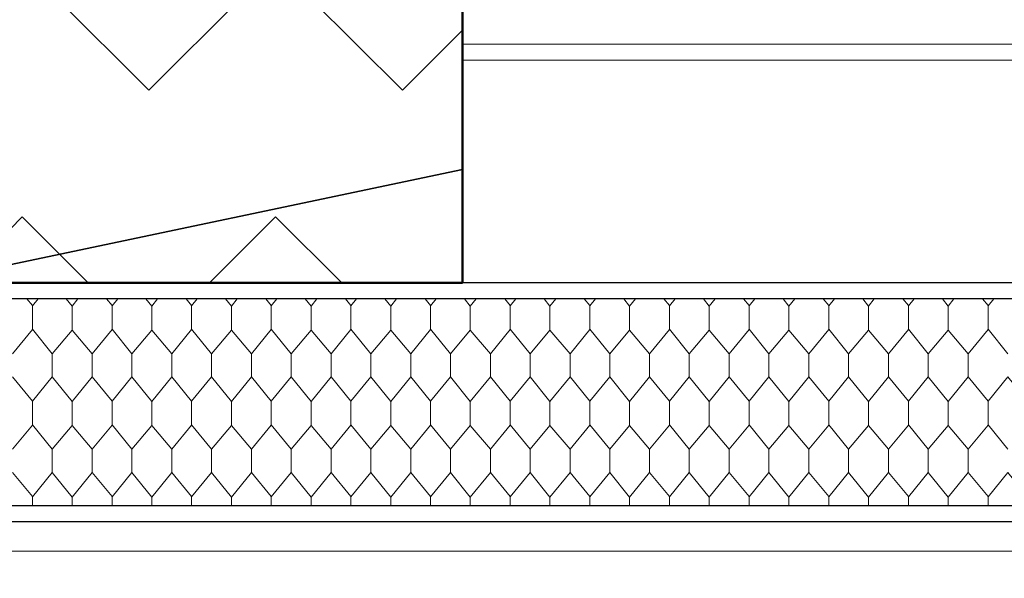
# Model space of a CAD drawing. Header units: metres. Extents: x 1306 to 1412, y -79 to 41.
# Tile 589 of 656: x 1343.192 to 1343.81, y 16.876 to 17.227. Entities that reach past the tile are written whole.
import ezdxf

# ---------------------------------------------------------------- set-up
doc = ezdxf.new("R2010")
doc.units = ezdxf.units.M
doc.header["$PDMODE"] = 65
doc.linetypes.add('AUSGEZOGEN', pattern=[0])
for name, color, linetype, lineweight in [('XR$2$Text 1_50', 3, 'AUSGEZOGEN', 18), ('XR$2$Wand', 1, 'AUSGEZOGEN', 50), ('XR$2$Wand Mauerwerk nt', 7, 'AUSGEZOGEN', 25), ('XR$3$Maßlinie 1_50', 7, 'AUSGEZOGEN', 25), ('XR$5$Filling', 4, 'AUSGEZOGEN', 13), ('XR$5$Muster', 4, 'AUSGEZOGEN', 13)]:
    doc.layers.add(name, color=color, linetype=linetype, lineweight=lineweight)
doc.styles.add('ARIAL', font='arial.ttf')
doc.dimstyles.new('DIMSTYLE_11', dxfattribs={"dimtxt": 0.15, "dimasz": 0.03, "dimexe": 0, "dimexo": 0, "dimgap": 0.075, "dimtad": 2, "dimrnd": 0.005, "dimzin": 4, "dimdsep": 46, "dimtxsty": 'ARIAL', "dimblk1": 'ALL_ML_STRICH', "dimblk2": 'ALL_ML_STRICH', "dimsah": 1, "dimcen": 0, "dimclrd": 3, "dimclre": 3, "dimclrt": 3, "dimadec": 0, "dimazin": 0, "dimtfac": 1, "dimtdec": 0, "dimtix": 1, "dimtmove": 2, "dimatfit": 3, "dimfxl": 0, "dimtzin": 0, "dimlwd": 0, "dimlwe": 25, "dimarcsym": 0})
doc.dimstyles.new('DIMSTYLE_12', dxfattribs={"dimtxt": 0.15, "dimasz": 0.03, "dimexe": 0, "dimexo": 0, "dimgap": 0.075, "dimtad": 2, "dimdec": 3, "dimrnd": 0.005, "dimzin": 4, "dimdsep": 46, "dimtxsty": 'ARIAL', "dimblk1": 'ALL_ML_STRICH', "dimblk2": 'ALL_ML_STRICH', "dimsah": 1, "dimcen": 0, "dimclrd": 3, "dimclre": 3, "dimclrt": 3, "dimadec": 0, "dimazin": 0, "dimtfac": 1, "dimtdec": 0, "dimtix": 1, "dimtmove": 2, "dimatfit": 3, "dimfxl": 0, "dimtzin": 0, "dimlwd": 0, "dimlwe": 25, "dimarcsym": 0})
doc.dimstyles.new('DIMSTYLE_24', dxfattribs={"dimtxt": 0.225, "dimasz": 0.15, "dimexe": 0, "dimexo": 0, "dimgap": 0.1125, "dimtad": 2, "dimrnd": 0.005, "dimzin": 4, "dimdsep": 46, "dimtxsty": 'ARIAL', "dimblk1": 'ALL_ML_STRICH', "dimblk2": 'ALL_ML_STRICH', "dimsah": 1, "dimcen": 0, "dimclrd": 3, "dimclre": 3, "dimclrt": 3, "dimadec": 0, "dimazin": 0, "dimtfac": 1, "dimtdec": 0, "dimtix": 1, "dimtmove": 2, "dimatfit": 3, "dimfxl": 0, "dimtzin": 0, "dimlwd": 0, "dimlwe": 25, "dimarcsym": 0})
doc.dimstyles.new('DIMSTYLE_25', dxfattribs={"dimtxt": 0.225, "dimasz": 0.15, "dimexe": 0, "dimexo": 0, "dimgap": 0.1125, "dimtad": 2, "dimdec": 3, "dimrnd": 0.005, "dimzin": 4, "dimdsep": 46, "dimtxsty": 'ARIAL', "dimblk1": 'ALL_ML_STRICH', "dimblk2": 'ALL_ML_STRICH', "dimsah": 1, "dimcen": 0, "dimclrd": 3, "dimclre": 3, "dimclrt": 3, "dimadec": 0, "dimazin": 0, "dimtfac": 1, "dimtdec": 0, "dimtix": 1, "dimtmove": 2, "dimatfit": 3, "dimfxl": 0, "dimtzin": 0, "dimlwd": 0, "dimlwe": 25, "dimarcsym": 0})
doc.dimstyles.new('DIMSTYLE_9', dxfattribs={"dimtxt": 0.15, "dimasz": 0.03, "dimexe": 0, "dimexo": 0, "dimgap": 0.075, "dimtad": 2, "dimdec": 1, "dimlfac": 100, "dimrnd": 0.5, "dimzin": 4, "dimdsep": 46, "dimtxsty": 'ARIAL', "dimblk1": 'ALL_ML_STRICH', "dimblk2": 'ALL_ML_STRICH', "dimsah": 1, "dimcen": 0, "dimclrd": 3, "dimclre": 3, "dimclrt": 3, "dimadec": 0, "dimazin": 0, "dimtfac": 1, "dimtdec": 0, "dimtix": 1, "dimtmove": 2, "dimatfit": 3, "dimfxl": 0, "dimtvp": 1.2, "dimtzin": 0, "dimlwd": 0, "dimlwe": 25, "dimarcsym": 0})

# ---------------------------------------------------------------- blocks, each defined once
blk = doc.blocks.new('ALL_ML_STRICH')
at = {"color": 0, "linetype": 'ByBlock', "lineweight": -2}
for p, q in [((0, -0.5), (0, 0.5)), ((-0.3, -0.3), (0.3, 0.3)), ((-1, 0), (0.5, 0))]:
    blk.add_line(p, q, dxfattribs=at)
blk = doc.blocks.new('*D331')
at = {"layer": 'DEFPOINTS', "color": 3, "linetype": 'AUSGEZOGEN', "lineweight": 25, "transparency": 33554687}
for p in [(1348.37015, 17.43381), (1343.12015, 17.39066), (1343.12015, 9.51056)]:
    blk.add_point(p, dxfattribs=at)
at = {"layer": 'XR$3$Maßlinie 1_50', "color": 3, "linetype": 'AUSGEZOGEN', "lineweight": -2, "transparency": 33554687}
for p, q in [((1343.12015, 9.56056), (1343.12015, 9.51056)), ((1348.37015, 9.56056), (1348.37015, 9.51056)), ((1343.12015, 9.51056), (1348.37015, 9.51056))]:
    blk.add_line(p, q, dxfattribs=at)
at = {"layer": 'XR$3$Maßlinie 1_50', "color": 3, "linetype": 'AUSGEZOGEN', "lineweight": 25, "transparency": 33554687, "xscale": 0.03000000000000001, "yscale": 0.03000000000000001, "zscale": 0.03000000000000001, "rotation": 180}
blk.add_blockref('ALL_ML_STRICH', (1343.12015, 9.51056), dxfattribs=at)
at = {"layer": 'XR$3$Maßlinie 1_50', "color": 3, "linetype": 'AUSGEZOGEN', "lineweight": 25, "transparency": 33554687, "xscale": 0.03000000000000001, "yscale": 0.03000000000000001, "zscale": 0.03000000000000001}
blk.add_blockref('ALL_ML_STRICH', (1348.37015, 9.51056), dxfattribs=at)
at = {"layer": 'XR$3$Maßlinie 1_50', "color": 3, "linetype": 'AUSGEZOGEN', "lineweight": 25, "transparency": 33554687, "insert": (1345.75337, 9.63812), "char_height": 0.15, "width": 0.48, "attachment_point": 5, "style": 'ARIAL'}
blk.add_mtext('\\W0.80;\\A1;{\\A1;{5.25\\H0.099000;\\S^ ;}}', dxfattribs=at)
blk = doc.blocks.new('*D438')
at = {"layer": 'DEFPOINTS', "color": 3, "linetype": 'AUSGEZOGEN', "lineweight": 25, "transparency": 33554687}
for p in [(1342.77015, 19.40255), (1358.49015, 14.43255), (1342.77015, 7.11056)]:
    blk.add_point(p, dxfattribs=at)
at = {"layer": 'XR$3$Maßlinie 1_50', "color": 3, "linetype": 'AUSGEZOGEN', "lineweight": -2, "transparency": 33554687}
for p, q in [((1342.77015, 7.71056), (1342.77015, 7.11056)), ((1342.77015, 7.11056), (1358.49015, 7.11056)), ((1358.49015, 7.11056), (1358.49015, 7.11056))]:
    blk.add_line(p, q, dxfattribs=at)
at = {"layer": 'XR$3$Maßlinie 1_50', "color": 3, "linetype": 'AUSGEZOGEN', "lineweight": 25, "transparency": 33554687, "xscale": 0.15, "yscale": 0.15, "zscale": 0.15, "rotation": 180}
blk.add_blockref('ALL_ML_STRICH', (1342.77015, 7.11056), dxfattribs=at)
at = {"layer": 'XR$3$Maßlinie 1_50', "color": 3, "linetype": 'AUSGEZOGEN', "lineweight": 25, "transparency": 33554687, "xscale": 0.15, "yscale": 0.15, "zscale": 0.15}
blk.add_blockref('ALL_ML_STRICH', (1358.49015, 7.11056), dxfattribs=at)
at = {"layer": 'XR$3$Maßlinie 1_50', "color": 3, "linetype": 'AUSGEZOGEN', "lineweight": 25, "transparency": 33554687, "insert": (1350.63684, 7.2769), "char_height": 0.225, "width": 0.9, "attachment_point": 5, "style": 'ARIAL'}
blk.add_mtext('\\W0.80;\\A1;{\\fArial|i0|b1;\\A1;{15.72\\H0.148500;\\S^ ;}}', dxfattribs=at)
blk = doc.blocks.new('*D443')
at = {"layer": 'DEFPOINTS', "color": 3, "linetype": 'AUSGEZOGEN', "lineweight": 25, "transparency": 33554687}
for p in [(1369.39624, 16.76175), (1340.42407, 16.64675), (1369.39624, 16.64675)]:
    blk.add_point(p, dxfattribs=at)
at = {"layer": 'XR$3$Maßlinie 1_50', "color": 3, "linetype": 'AUSGEZOGEN', "lineweight": -2, "transparency": 33554687}
for p, q in [((1340.47407, 16.76175), (1340.42407, 16.76175)), ((1340.42407, 16.64675), (1340.42407, 16.76175)), ((1340.47407, 16.64675), (1340.42407, 16.64675))]:
    blk.add_line(p, q, dxfattribs=at)
at = {"layer": 'XR$3$Maßlinie 1_50', "color": 3, "linetype": 'AUSGEZOGEN', "lineweight": 25, "transparency": 33554687, "xscale": 0.03000000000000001, "yscale": 0.03000000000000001, "zscale": 0.03000000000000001}
for p, rotation in [((1340.42407, 16.76175), 90), ((1340.42407, 16.64675), 270)]:
    blk.add_blockref('ALL_ML_STRICH', p, dxfattribs=dict(at, rotation=rotation))
at = {"layer": 'XR$3$Maßlinie 1_50', "color": 3, "linetype": 'AUSGEZOGEN', "lineweight": 25, "transparency": 33554687, "insert": (1340.28407, 16.75306), "char_height": 0.15, "width": 0.48, "attachment_point": 5, "rotation": 90, "style": 'ARIAL'}
blk.add_mtext('\\W0.80;\\A1;{\\A1;{11\\H0.099000;\\S5^ ;}}', dxfattribs=at)
blk = doc.blocks.new('*D444')
at = {"layer": 'DEFPOINTS', "color": 3, "linetype": 'AUSGEZOGEN', "lineweight": 25, "transparency": 33554687}
for p in [(1369.39624, 18.64675), (1340.42407, 16.76175), (1369.39624, 16.76175)]:
    blk.add_point(p, dxfattribs=at)
at = {"layer": 'XR$3$Maßlinie 1_50', "color": 3, "linetype": 'AUSGEZOGEN', "lineweight": -2, "transparency": 33554687}
for p, q in [((1340.47407, 18.64675), (1340.42407, 18.64675)), ((1340.42407, 16.76175), (1340.42407, 18.64675)), ((1340.47407, 16.76175), (1340.42407, 16.76175))]:
    blk.add_line(p, q, dxfattribs=at)
at = {"layer": 'XR$3$Maßlinie 1_50', "color": 3, "linetype": 'AUSGEZOGEN', "lineweight": 25, "transparency": 33554687, "xscale": 0.03000000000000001, "yscale": 0.03000000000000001, "zscale": 0.03000000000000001}
for p, rotation in [((1340.42407, 18.64675), 90), ((1340.42407, 16.76175), 270)]:
    blk.add_blockref('ALL_ML_STRICH', p, dxfattribs=dict(at, rotation=rotation))
at = {"layer": 'XR$3$Maßlinie 1_50', "color": 3, "linetype": 'AUSGEZOGEN', "lineweight": 25, "transparency": 33554687, "insert": (1340.29652, 17.72516), "char_height": 0.15, "width": 0.6, "attachment_point": 5, "rotation": 90, "style": 'ARIAL'}
blk.add_mtext('\\W0.80;\\A1;{\\A1;{1.88\\H0.099000;\\S5^ ;}}', dxfattribs=at)
blk = doc.blocks.new('*D459')
at = {"layer": 'DEFPOINTS', "color": 3, "linetype": 'AUSGEZOGEN', "lineweight": 25, "transparency": 33554687}
for p in [(1366.66016, 19.77175), (1339.62407, 12.38675), (1366.6683, 12.38675)]:
    blk.add_point(p, dxfattribs=at)
at = {"layer": 'XR$3$Maßlinie 1_50', "color": 3, "linetype": 'AUSGEZOGEN', "lineweight": -2, "transparency": 33554687}
for p, q in [((1339.67407, 19.77175), (1339.62407, 19.77175)), ((1339.62407, 12.38675), (1339.62407, 19.77175)), ((1339.67407, 12.38675), (1339.62407, 12.38675))]:
    blk.add_line(p, q, dxfattribs=at)
at = {"layer": 'XR$3$Maßlinie 1_50', "color": 3, "linetype": 'AUSGEZOGEN', "lineweight": 25, "transparency": 33554687, "xscale": 0.03000000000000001, "yscale": 0.03000000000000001, "zscale": 0.03000000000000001}
for p, rotation in [((1339.62407, 19.77175), 90), ((1339.62407, 12.38675), 270)]:
    blk.add_blockref('ALL_ML_STRICH', p, dxfattribs=dict(at, rotation=rotation))
at = {"layer": 'XR$3$Maßlinie 1_50', "color": 3, "linetype": 'AUSGEZOGEN', "lineweight": 25, "transparency": 33554687, "insert": (1339.49641, 16.10016), "char_height": 0.15, "width": 0.6, "attachment_point": 5, "rotation": 90, "style": 'ARIAL'}
blk.add_mtext('\\W0.80;\\A1;{\\A1;{7.38\\H0.099000;\\S5^ ;}}', dxfattribs=at)
blk = doc.blocks.new('*D470')
at = {"layer": 'DEFPOINTS', "color": 3, "linetype": 'AUSGEZOGEN', "lineweight": 25, "transparency": 33554687}
for p in [(1366.20544, 19.77175), (1338.82407, 12.38675), (1366.11182, 12.38675)]:
    blk.add_point(p, dxfattribs=at)
at = {"layer": 'XR$3$Maßlinie 1_50', "color": 3, "linetype": 'AUSGEZOGEN', "lineweight": -2, "transparency": 33554687}
for p, q in [((1338.87407, 19.77175), (1338.82407, 19.77175)), ((1338.82407, 12.38675), (1338.82407, 19.77175)), ((1338.87407, 12.38675), (1338.82407, 12.38675))]:
    blk.add_line(p, q, dxfattribs=at)
at = {"layer": 'XR$3$Maßlinie 1_50', "color": 3, "linetype": 'AUSGEZOGEN', "lineweight": 25, "transparency": 33554687, "xscale": 0.03000000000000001, "yscale": 0.03000000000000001, "zscale": 0.03000000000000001}
for p, rotation in [((1338.82407, 19.77175), 90), ((1338.82407, 12.38675), 270)]:
    blk.add_blockref('ALL_ML_STRICH', p, dxfattribs=dict(at, rotation=rotation))
at = {"layer": 'XR$3$Maßlinie 1_50', "color": 3, "linetype": 'AUSGEZOGEN', "lineweight": 25, "transparency": 33554687, "insert": (1338.69641, 16.10016), "char_height": 0.15, "width": 0.6, "attachment_point": 5, "rotation": 90, "style": 'ARIAL'}
blk.add_mtext('\\W0.80;\\A1;{\\A1;{7.38\\H0.099000;\\S5^ ;}}', dxfattribs=at)
blk = doc.blocks.new('*D478')
at = {"layer": 'DEFPOINTS', "color": 3, "linetype": 'AUSGEZOGEN', "lineweight": 25, "transparency": 33554687}
for p in [(1345.78099, 17.06175), (1336.42407, 12.14675), (1341.98729, 12.14675)]:
    blk.add_point(p, dxfattribs=at)
at = {"layer": 'XR$3$Maßlinie 1_50', "color": 3, "linetype": 'AUSGEZOGEN', "lineweight": -2, "transparency": 33554687}
for p, q in [((1337.02407, 17.06175), (1336.42407, 17.06175)), ((1336.42407, 12.14675), (1336.42407, 17.06175)), ((1337.02407, 12.14675), (1336.42407, 12.14675))]:
    blk.add_line(p, q, dxfattribs=at)
at = {"layer": 'XR$3$Maßlinie 1_50', "color": 3, "linetype": 'AUSGEZOGEN', "lineweight": 25, "transparency": 33554687, "xscale": 0.15, "yscale": 0.15, "zscale": 0.15}
for p, rotation in [((1336.42407, 17.06175), 90), ((1336.42407, 12.14675), 270)]:
    blk.add_blockref('ALL_ML_STRICH', p, dxfattribs=dict(at, rotation=rotation))
at = {"layer": 'XR$3$Maßlinie 1_50', "color": 3, "linetype": 'AUSGEZOGEN', "lineweight": 25, "transparency": 33554687, "insert": (1336.25758, 14.63488), "char_height": 0.225, "width": 0.9, "attachment_point": 5, "rotation": 90, "style": 'ARIAL'}
blk.add_mtext('\\W0.80;\\A1;{\\fArial|i0|b1;\\A1;{4.91\\H0.148500;\\S5^ ;}}', dxfattribs=at)
blk = doc.blocks.new('*D479')
at = {"layer": 'DEFPOINTS', "color": 3, "linetype": 'AUSGEZOGEN', "lineweight": 25, "transparency": 33554687}
for p in [(1345.78099, 31.36175), (1336.42407, 17.06175), (1345.78099, 17.06175)]:
    blk.add_point(p, dxfattribs=at)
at = {"layer": 'XR$3$Maßlinie 1_50', "color": 3, "linetype": 'AUSGEZOGEN', "lineweight": -2, "transparency": 33554687}
for p, q in [((1337.02407, 31.36175), (1336.42407, 31.36175)), ((1336.42407, 17.06175), (1336.42407, 31.36175)), ((1337.02407, 17.06175), (1336.42407, 17.06175))]:
    blk.add_line(p, q, dxfattribs=at)
at = {"layer": 'XR$3$Maßlinie 1_50', "color": 3, "linetype": 'AUSGEZOGEN', "lineweight": 25, "transparency": 33554687, "xscale": 0.15, "yscale": 0.15, "zscale": 0.15}
for p, rotation in [((1336.42407, 31.36175), 90), ((1336.42407, 17.06175), 270)]:
    blk.add_blockref('ALL_ML_STRICH', p, dxfattribs=dict(at, rotation=rotation))
at = {"layer": 'XR$3$Maßlinie 1_50', "color": 3, "linetype": 'AUSGEZOGEN', "lineweight": 25, "transparency": 33554687, "insert": (1336.25774, 24.21832), "char_height": 0.225, "width": 0.9, "attachment_point": 5, "rotation": 90, "style": 'ARIAL'}
blk.add_mtext('\\W0.80;\\A1;{\\fArial|i0|b1;\\A1;{14.30\\H0.148500;\\S^ ;}}', dxfattribs=at)
blk = doc.blocks.new('*D482')
at = {"layer": 'DEFPOINTS', "color": 3, "linetype": 'AUSGEZOGEN', "lineweight": 25, "transparency": 33554687}
for p in [(1357.93808, 16.91175), (1338.02407, 12.38675), (1362.48388, 12.38675)]:
    blk.add_point(p, dxfattribs=at)
at = {"layer": 'XR$3$Maßlinie 1_50', "color": 3, "linetype": 'AUSGEZOGEN', "lineweight": -2, "transparency": 33554687}
for p, q in [((1338.07407, 16.91175), (1338.02407, 16.91175)), ((1338.02407, 12.38675), (1338.02407, 16.91175)), ((1338.07407, 12.38675), (1338.02407, 12.38675))]:
    blk.add_line(p, q, dxfattribs=at)
at = {"layer": 'XR$3$Maßlinie 1_50', "color": 3, "linetype": 'AUSGEZOGEN', "lineweight": 25, "transparency": 33554687, "xscale": 0.03000000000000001, "yscale": 0.03000000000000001, "zscale": 0.03000000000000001}
for p, rotation in [((1338.02407, 16.91175), 90), ((1338.02407, 12.38675), 270)]:
    blk.add_blockref('ALL_ML_STRICH', p, dxfattribs=dict(at, rotation=rotation))
at = {"layer": 'XR$3$Maßlinie 1_50', "color": 3, "linetype": 'AUSGEZOGEN', "lineweight": 25, "transparency": 33554687, "insert": (1337.89652, 14.67016), "char_height": 0.15, "width": 0.6, "attachment_point": 5, "rotation": 90, "style": 'ARIAL'}
blk.add_mtext('\\W0.80;\\A1;{\\A1;{4.52\\H0.099000;\\S5^ ;}}', dxfattribs=at)
blk = doc.blocks.new('*D483')
at = {"layer": 'DEFPOINTS', "color": 3, "linetype": 'AUSGEZOGEN', "lineweight": 25, "transparency": 33554687}
for p in [(1360.44309, 17.06175), (1338.02407, 16.91175), (1357.93808, 16.91175)]:
    blk.add_point(p, dxfattribs=at)
at = {"layer": 'XR$3$Maßlinie 1_50', "color": 3, "linetype": 'AUSGEZOGEN', "lineweight": -2, "transparency": 33554687}
for p, q in [((1338.07407, 17.06175), (1338.02407, 17.06175)), ((1338.02407, 16.91175), (1338.02407, 17.06175)), ((1338.07407, 16.91175), (1338.02407, 16.91175))]:
    blk.add_line(p, q, dxfattribs=at)
at = {"layer": 'XR$3$Maßlinie 1_50', "color": 3, "linetype": 'AUSGEZOGEN', "lineweight": 25, "transparency": 33554687, "xscale": 0.03000000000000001, "yscale": 0.03000000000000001, "zscale": 0.03000000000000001}
for p, rotation in [((1338.02407, 17.06175), 90), ((1338.02407, 16.91175), 270)]:
    blk.add_blockref('ALL_ML_STRICH', p, dxfattribs=dict(at, rotation=rotation))
at = {"layer": 'XR$3$Maßlinie 1_50', "color": 3, "linetype": 'AUSGEZOGEN', "lineweight": 25, "transparency": 33554687, "insert": (1337.88152, 16.98088), "char_height": 0.15, "width": 0.48, "attachment_point": 5, "rotation": 90, "style": 'ARIAL'}
blk.add_mtext('\\W0.80;\\A1;{\\A1;{15\\H0.099000;\\S^ ;}}', dxfattribs=at)
blk = doc.blocks.new('*D484')
at = {"layer": 'DEFPOINTS', "color": 3, "linetype": 'AUSGEZOGEN', "lineweight": 25, "transparency": 33554687}
for p in [(1360.44309, 17.46175), (1338.02407, 17.06175), (1360.44309, 17.06175)]:
    blk.add_point(p, dxfattribs=at)
at = {"layer": 'XR$3$Maßlinie 1_50', "color": 3, "linetype": 'AUSGEZOGEN', "lineweight": -2, "transparency": 33554687}
for p, q in [((1338.07407, 17.46175), (1338.02407, 17.46175)), ((1338.02407, 17.06175), (1338.02407, 17.46175)), ((1338.07407, 17.06175), (1338.02407, 17.06175))]:
    blk.add_line(p, q, dxfattribs=at)
at = {"layer": 'XR$3$Maßlinie 1_50', "color": 3, "linetype": 'AUSGEZOGEN', "lineweight": 25, "transparency": 33554687, "xscale": 0.03000000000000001, "yscale": 0.03000000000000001, "zscale": 0.03000000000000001}
for p, rotation in [((1338.02407, 17.46175), 90), ((1338.02407, 17.06175), 270)]:
    blk.add_blockref('ALL_ML_STRICH', p, dxfattribs=dict(at, rotation=rotation))
at = {"layer": 'XR$3$Maßlinie 1_50', "color": 3, "linetype": 'AUSGEZOGEN', "lineweight": 25, "transparency": 33554687, "insert": (1337.89652, 17.25653), "char_height": 0.15, "width": 0.48, "attachment_point": 5, "rotation": 90, "style": 'ARIAL'}
blk.add_mtext('\\W0.80;\\A1;{\\A1;{40\\H0.099000;\\S^ ;}}', dxfattribs=at)
blk = doc.blocks.new('*D490')
at = {"layer": 'DEFPOINTS', "color": 3, "linetype": 'AUSGEZOGEN', "lineweight": 25, "transparency": 33554687}
for p in [(1361.10464, 17.06175), (1337.22407, 16.82175), (1361.40464, 16.82175)]:
    blk.add_point(p, dxfattribs=at)
at = {"layer": 'XR$3$Maßlinie 1_50', "color": 3, "linetype": 'AUSGEZOGEN', "lineweight": -2, "transparency": 33554687}
for p, q in [((1337.27407, 17.06175), (1337.22407, 17.06175)), ((1337.22407, 16.82175), (1337.22407, 17.06175)), ((1337.27407, 16.82175), (1337.22407, 16.82175))]:
    blk.add_line(p, q, dxfattribs=at)
at = {"layer": 'XR$3$Maßlinie 1_50', "color": 3, "linetype": 'AUSGEZOGEN', "lineweight": 25, "transparency": 33554687, "xscale": 0.03000000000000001, "yscale": 0.03000000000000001, "zscale": 0.03000000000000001}
for p, rotation in [((1337.22407, 17.06175), 90), ((1337.22407, 16.82175), 270)]:
    blk.add_blockref('ALL_ML_STRICH', p, dxfattribs=dict(at, rotation=rotation))
at = {"layer": 'XR$3$Maßlinie 1_50', "color": 3, "linetype": 'AUSGEZOGEN', "lineweight": 25, "transparency": 33554687, "insert": (1336.36969, 16.90657), "char_height": 0.15, "width": 0.48, "attachment_point": 5, "rotation": 90, "style": 'ARIAL'}
blk.add_mtext('\\W0.80;\\A1;{\\A1;{24\\H0.099000;\\S^ ;}}', dxfattribs=at)
blk = doc.blocks.new('*D491')
at = {"layer": 'DEFPOINTS', "color": 3, "linetype": 'AUSGEZOGEN', "lineweight": 25, "transparency": 33554687}
for p in [(1351.26204, 17.46175), (1337.22407, 17.06175), (1361.10464, 17.06175)]:
    blk.add_point(p, dxfattribs=at)
at = {"layer": 'XR$3$Maßlinie 1_50', "color": 3, "linetype": 'AUSGEZOGEN', "lineweight": -2, "transparency": 33554687}
for p, q in [((1337.27407, 17.46175), (1337.22407, 17.46175)), ((1337.22407, 17.06175), (1337.22407, 17.46175)), ((1337.27407, 17.06175), (1337.22407, 17.06175))]:
    blk.add_line(p, q, dxfattribs=at)
at = {"layer": 'XR$3$Maßlinie 1_50', "color": 3, "linetype": 'AUSGEZOGEN', "lineweight": 25, "transparency": 33554687, "xscale": 0.03000000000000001, "yscale": 0.03000000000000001, "zscale": 0.03000000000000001}
for p, rotation in [((1337.22407, 17.46175), 90), ((1337.22407, 17.06175), 270)]:
    blk.add_blockref('ALL_ML_STRICH', p, dxfattribs=dict(at, rotation=rotation))
at = {"layer": 'XR$3$Maßlinie 1_50', "color": 3, "linetype": 'AUSGEZOGEN', "lineweight": 25, "transparency": 33554687, "insert": (1337.09652, 17.25653), "char_height": 0.15, "width": 0.48, "attachment_point": 5, "rotation": 90, "style": 'ARIAL'}
blk.add_mtext('\\W0.80;\\A1;{\\A1;{40\\H0.099000;\\S^ ;}}', dxfattribs=at)
blk = doc.blocks.new('*D543')
at = {"layer": 'DEFPOINTS', "color": 3, "linetype": 'AUSGEZOGEN', "lineweight": 25, "transparency": 33554687}
for p in [(1342.77015, 17.49175), (1346.52015, 17.06175), (1342.77015, 10.31056)]:
    blk.add_point(p, dxfattribs=at)
at = {"layer": 'XR$3$Maßlinie 1_50', "color": 3, "linetype": 'AUSGEZOGEN', "lineweight": -2, "transparency": 33554687}
for p, q in [((1342.77015, 10.36056), (1342.77015, 10.31056)), ((1346.52015, 10.36056), (1346.52015, 10.31056)), ((1342.77015, 10.31056), (1346.52015, 10.31056))]:
    blk.add_line(p, q, dxfattribs=at)
at = {"layer": 'XR$3$Maßlinie 1_50', "color": 3, "linetype": 'AUSGEZOGEN', "lineweight": 25, "transparency": 33554687, "xscale": 0.03000000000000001, "yscale": 0.03000000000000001, "zscale": 0.03000000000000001, "rotation": 180}
blk.add_blockref('ALL_ML_STRICH', (1342.77015, 10.31056), dxfattribs=at)
at = {"layer": 'XR$3$Maßlinie 1_50', "color": 3, "linetype": 'AUSGEZOGEN', "lineweight": 25, "transparency": 33554687, "xscale": 0.03000000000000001, "yscale": 0.03000000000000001, "zscale": 0.03000000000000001}
blk.add_blockref('ALL_ML_STRICH', (1346.52015, 10.31056), dxfattribs=at)
at = {"layer": 'XR$3$Maßlinie 1_50', "color": 3, "linetype": 'AUSGEZOGEN', "lineweight": 25, "transparency": 33554687, "insert": (1344.65337, 10.43822), "char_height": 0.15, "width": 0.48, "attachment_point": 5, "style": 'ARIAL'}
blk.add_mtext('\\W0.80;\\A1;{\\A1;{3.75\\H0.099000;\\S^ ;}}', dxfattribs=at)
blk = doc.blocks.new('MUSTER_0')
at = {"layer": 'XR$5$Muster', "color": 52, "linetype": 'AUSGEZOGEN', "lineweight": 13, "transparency": 33554687}
for p, q in [((1343.2, 17.0475), (1343.19653, 17.05175)), ((1343.2, 17.04738), (1343.20355, 17.05175)), ((1343.25, 17.0475), (1343.24653, 17.05175)), ((1343.25, 17.04738), (1343.25355, 17.05175)), ((1343.3, 17.0475), (1343.29653, 17.05175)), ((1343.3, 17.04738), (1343.30355, 17.05175)), ((1343.35, 17.0475), (1343.34653, 17.05175)), ((1343.35, 17.04738), (1343.35355, 17.05175)), ((1343.4, 17.0475), (1343.39653, 17.05175)), ((1343.4, 17.04738), (1343.40355, 17.05175)), ((1343.45, 17.0475), (1343.44653, 17.05175)), ((1343.45, 17.04738), (1343.45355, 17.05175)), ((1343.5, 17.0475), (1343.49653, 17.05175)), ((1343.5, 17.04738), (1343.50355, 17.05175)), ((1343.55, 17.0475), (1343.54653, 17.05175)), ((1343.55, 17.04738), (1343.55355, 17.05175)), ((1343.6, 17.0475), (1343.59653, 17.05175)), ((1343.6, 17.04738), (1343.60355, 17.05175)), ((1343.65, 17.0475), (1343.64653, 17.05175)), ((1343.65, 17.04738), (1343.65355, 17.05175)), ((1343.7, 17.0475), (1343.69653, 17.05175)), ((1343.7, 17.04738), (1343.70355, 17.05175)), ((1343.75, 17.0475), (1343.74653, 17.05175)), ((1343.75, 17.04738), (1343.75355, 17.05175)), ((1343.8, 17.0475), (1343.79653, 17.05175)), ((1343.8, 17.04738), (1343.80355, 17.05175)), ((1343.2, 17.04), (1343.2, 17.04738)), ((1343.22495, 17.04726), (1343.22495, 17.04)), ((1343.25, 17.04), (1343.25, 17.04738)), ((1343.27495, 17.04726), (1343.27495, 17.04)), ((1343.3, 17.04), (1343.3, 17.04738)), ((1343.32495, 17.04726), (1343.32495, 17.04)), ((1343.35, 17.04), (1343.35, 17.04738)), ((1343.37495, 17.04726), (1343.37495, 17.04)), ((1343.4, 17.04), (1343.4, 17.04738)), ((1343.42495, 17.04726), (1343.42495, 17.04)), ((1343.45, 17.04), (1343.45, 17.04738)), ((1343.47495, 17.04726), (1343.47495, 17.04)), ((1343.5, 17.04), (1343.5, 17.04738)), ((1343.52495, 17.04726), (1343.52495, 17.04)), ((1343.55, 17.04), (1343.55, 17.04738)), ((1343.57495, 17.04726), (1343.57495, 17.04)), ((1343.6, 17.04), (1343.6, 17.04738)), ((1343.62495, 17.04726), (1343.62495, 17.04)), ((1343.65, 17.04), (1343.65, 17.04738)), ((1343.67495, 17.04726), (1343.67495, 17.04)), ((1343.7, 17.04), (1343.7, 17.04738)), ((1343.72495, 17.04726), (1343.72495, 17.04)), ((1343.75, 17.04), (1343.75, 17.04738)), ((1343.77495, 17.04726), (1343.77495, 17.04)), ((1343.8, 17.04), (1343.8, 17.04738)), ((1343.2, 17.03262), (1343.2, 17.04)), ((1343.22495, 17.03214), (1343.22495, 17.04)), ((1343.25, 17.03262), (1343.25, 17.04)), ((1343.27495, 17.03214), (1343.27495, 17.04)), ((1343.3, 17.03262), (1343.3, 17.04)), ((1343.32495, 17.03214), (1343.32495, 17.04)), ((1343.35, 17.03262), (1343.35, 17.04)), ((1343.37495, 17.03214), (1343.37495, 17.04)), ((1343.4, 17.03262), (1343.4, 17.04)), ((1343.42495, 17.03214), (1343.42495, 17.04)), ((1343.45, 17.03262), (1343.45, 17.04)), ((1343.47495, 17.03214), (1343.47495, 17.04)), ((1343.5, 17.03262), (1343.5, 17.04)), ((1343.52495, 17.03214), (1343.52495, 17.04)), ((1343.55, 17.03262), (1343.55, 17.04)), ((1343.57495, 17.03214), (1343.57495, 17.04)), ((1343.6, 17.03262), (1343.6, 17.04)), ((1343.62495, 17.03214), (1343.62495, 17.04)), ((1343.65, 17.03262), (1343.65, 17.04)), ((1343.67495, 17.03214), (1343.67495, 17.04)), ((1343.7, 17.03262), (1343.7, 17.04)), ((1343.72495, 17.03214), (1343.72495, 17.04)), ((1343.75, 17.03262), (1343.75, 17.04)), ((1343.77495, 17.03214), (1343.77495, 17.04)), ((1343.8, 17.03262), (1343.8, 17.04)), ((1343.2, 17.0325), (1343.18755, 17.01726)), ((1343.21245, 17.01726), (1343.2, 17.03262)), ((1343.25, 17.0325), (1343.23755, 17.01726)), ((1343.26245, 17.01726), (1343.25, 17.03262)), ((1343.3, 17.0325), (1343.28755, 17.01726)), ((1343.31245, 17.01726), (1343.3, 17.03262)), ((1343.35, 17.0325), (1343.33755, 17.01726)), ((1343.36245, 17.01726), (1343.35, 17.03262)), ((1343.4, 17.0325), (1343.38755, 17.01726)), ((1343.41245, 17.01726), (1343.4, 17.03262)), ((1343.45, 17.0325), (1343.43755, 17.01726)), ((1343.46245, 17.01726), (1343.45, 17.03262)), ((1343.5, 17.0325), (1343.48755, 17.01726)), ((1343.51245, 17.01726), (1343.5, 17.03262)), ((1343.55, 17.0325), (1343.53755, 17.01726)), ((1343.56245, 17.01726), (1343.55, 17.03262)), ((1343.6, 17.0325), (1343.58755, 17.01726)), ((1343.61245, 17.01726), (1343.6, 17.03262)), ((1343.65, 17.0325), (1343.63755, 17.01726)), ((1343.66245, 17.01726), (1343.65, 17.03262)), ((1343.7, 17.0325), (1343.68755, 17.01726)), ((1343.71245, 17.01726), (1343.7, 17.03262)), ((1343.75, 17.0325), (1343.73755, 17.01726)), ((1343.76245, 17.01726), (1343.75, 17.03262)), ((1343.8, 17.0325), (1343.78755, 17.01726)), ((1343.81245, 17.01726), (1343.8, 17.03262)), ((1343.21245, 17.01726), (1343.21245, 17.00274)), ((1343.23755, 17.00274), (1343.23755, 17.01726)), ((1343.26245, 17.01726), (1343.26245, 17.00274)), ((1343.28755, 17.00274), (1343.28755, 17.01726)), ((1343.31245, 17.01726), (1343.31245, 17.00274)), ((1343.33755, 17.00274), (1343.33755, 17.01726)), ((1343.36245, 17.01726), (1343.36245, 17.00274)), ((1343.38755, 17.00274), (1343.38755, 17.01726)), ((1343.41245, 17.01726), (1343.41245, 17.00274)), ((1343.43755, 17.00274), (1343.43755, 17.01726)), ((1343.46245, 17.01726), (1343.46245, 17.00274)), ((1343.48755, 17.00274), (1343.48755, 17.01726)), ((1343.51245, 17.01726), (1343.51245, 17.00274)), ((1343.53755, 17.00274), (1343.53755, 17.01726)), ((1343.56245, 17.01726), (1343.56245, 17.00274)), ((1343.58755, 17.00274), (1343.58755, 17.01726)), ((1343.61245, 17.01726), (1343.61245, 17.00274)), ((1343.63755, 17.00274), (1343.63755, 17.01726)), ((1343.66245, 17.01726), (1343.66245, 17.00274)), ((1343.68755, 17.00274), (1343.68755, 17.01726)), ((1343.71245, 17.01726), (1343.71245, 17.00274)), ((1343.73755, 17.00274), (1343.73755, 17.01726)), ((1343.76245, 17.01726), (1343.76245, 17.00274)), ((1343.78755, 17.00274), (1343.78755, 17.01726)), ((1343.2, 16.9875), (1343.18755, 17.00274)), ((1343.25, 16.9875), (1343.23755, 17.00274)), ((1343.3, 16.9875), (1343.28755, 17.00274)), ((1343.35, 16.9875), (1343.33755, 17.00274)), ((1343.4, 16.9875), (1343.38755, 17.00274)), ((1343.45, 16.9875), (1343.43755, 17.00274)), ((1343.5, 16.9875), (1343.48755, 17.00274)), ((1343.55, 16.9875), (1343.53755, 17.00274)), ((1343.6, 16.9875), (1343.58755, 17.00274)), ((1343.65, 16.9875), (1343.63755, 17.00274)), ((1343.7, 16.9875), (1343.68755, 17.00274)), ((1343.75, 16.9875), (1343.73755, 17.00274)), ((1343.8, 16.9875), (1343.78755, 17.00274)), ((1343.2, 16.98), (1343.2, 16.98738)), ((1343.22495, 16.98726), (1343.22495, 16.98)), ((1343.25, 16.98), (1343.25, 16.98738)), ((1343.27495, 16.98726), (1343.27495, 16.98)), ((1343.3, 16.98), (1343.3, 16.98738)), ((1343.32495, 16.98726), (1343.32495, 16.98)), ((1343.35, 16.98), (1343.35, 16.98738)), ((1343.37495, 16.98726), (1343.37495, 16.98)), ((1343.4, 16.98), (1343.4, 16.98738)), ((1343.42495, 16.98726), (1343.42495, 16.98)), ((1343.45, 16.98), (1343.45, 16.98738)), ((1343.47495, 16.98726), (1343.47495, 16.98)), ((1343.5, 16.98), (1343.5, 16.98738)), ((1343.52495, 16.98726), (1343.52495, 16.98)), ((1343.55, 16.98), (1343.55, 16.98738)), ((1343.57495, 16.98726), (1343.57495, 16.98)), ((1343.6, 16.98), (1343.6, 16.98738)), ((1343.62495, 16.98726), (1343.62495, 16.98)), ((1343.65, 16.98), (1343.65, 16.98738)), ((1343.67495, 16.98726), (1343.67495, 16.98)), ((1343.7, 16.98), (1343.7, 16.98738)), ((1343.72495, 16.98726), (1343.72495, 16.98)), ((1343.75, 16.98), (1343.75, 16.98738)), ((1343.77495, 16.98726), (1343.77495, 16.98)), ((1343.8, 16.98), (1343.8, 16.98738)), ((1343.2, 16.97262), (1343.2, 16.98)), ((1343.22495, 16.97214), (1343.22495, 16.98)), ((1343.25, 16.97262), (1343.25, 16.98)), ((1343.27495, 16.97214), (1343.27495, 16.98)), ((1343.3, 16.97262), (1343.3, 16.98)), ((1343.32495, 16.97214), (1343.32495, 16.98)), ((1343.35, 16.97262), (1343.35, 16.98)), ((1343.37495, 16.97214), (1343.37495, 16.98)), ((1343.4, 16.97262), (1343.4, 16.98)), ((1343.42495, 16.97214), (1343.42495, 16.98)), ((1343.45, 16.97262), (1343.45, 16.98)), ((1343.47495, 16.97214), (1343.47495, 16.98)), ((1343.5, 16.97262), (1343.5, 16.98)), ((1343.52495, 16.97214), (1343.52495, 16.98)), ((1343.55, 16.97262), (1343.55, 16.98)), ((1343.57495, 16.97214), (1343.57495, 16.98)), ((1343.6, 16.97262), (1343.6, 16.98)), ((1343.62495, 16.97214), (1343.62495, 16.98)), ((1343.65, 16.97262), (1343.65, 16.98)), ((1343.67495, 16.97214), (1343.67495, 16.98)), ((1343.7, 16.97262), (1343.7, 16.98)), ((1343.72495, 16.97214), (1343.72495, 16.98)), ((1343.75, 16.97262), (1343.75, 16.98)), ((1343.77495, 16.97214), (1343.77495, 16.98)), ((1343.8, 16.97262), (1343.8, 16.98)), ((1343.2, 16.9725), (1343.18755, 16.95726)), ((1343.21245, 16.95726), (1343.2, 16.97262)), ((1343.25, 16.9725), (1343.23755, 16.95726)), ((1343.26245, 16.95726), (1343.25, 16.97262)), ((1343.3, 16.9725), (1343.28755, 16.95726)), ((1343.31245, 16.95726), (1343.3, 16.97262)), ((1343.35, 16.9725), (1343.33755, 16.95726)), ((1343.36245, 16.95726), (1343.35, 16.97262)), ((1343.4, 16.9725), (1343.38755, 16.95726)), ((1343.41245, 16.95726), (1343.4, 16.97262)), ((1343.45, 16.9725), (1343.43755, 16.95726)), ((1343.46245, 16.95726), (1343.45, 16.97262)), ((1343.5, 16.9725), (1343.48755, 16.95726)), ((1343.51245, 16.95726), (1343.5, 16.97262)), ((1343.55, 16.9725), (1343.53755, 16.95726)), ((1343.56245, 16.95726), (1343.55, 16.97262)), ((1343.6, 16.9725), (1343.58755, 16.95726)), ((1343.61245, 16.95726), (1343.6, 16.97262)), ((1343.65, 16.9725), (1343.63755, 16.95726)), ((1343.66245, 16.95726), (1343.65, 16.97262)), ((1343.7, 16.9725), (1343.68755, 16.95726)), ((1343.71245, 16.95726), (1343.7, 16.97262)), ((1343.75, 16.9725), (1343.73755, 16.95726)), ((1343.76245, 16.95726), (1343.75, 16.97262)), ((1343.8, 16.9725), (1343.78755, 16.95726)), ((1343.81245, 16.95726), (1343.8, 16.97262)), ((1343.21245, 16.95726), (1343.21245, 16.94274)), ((1343.23755, 16.94274), (1343.23755, 16.95726)), ((1343.26245, 16.95726), (1343.26245, 16.94274)), ((1343.28755, 16.94274), (1343.28755, 16.95726)), ((1343.31245, 16.95726), (1343.31245, 16.94274)), ((1343.33755, 16.94274), (1343.33755, 16.95726)), ((1343.36245, 16.95726), (1343.36245, 16.94274)), ((1343.38755, 16.94274), (1343.38755, 16.95726)), ((1343.41245, 16.95726), (1343.41245, 16.94274)), ((1343.43755, 16.94274), (1343.43755, 16.95726)), ((1343.46245, 16.95726), (1343.46245, 16.94274)), ((1343.48755, 16.94274), (1343.48755, 16.95726)), ((1343.51245, 16.95726), (1343.51245, 16.94274)), ((1343.53755, 16.94274), (1343.53755, 16.95726)), ((1343.56245, 16.95726), (1343.56245, 16.94274)), ((1343.58755, 16.94274), (1343.58755, 16.95726)), ((1343.61245, 16.95726), (1343.61245, 16.94274)), ((1343.63755, 16.94274), (1343.63755, 16.95726)), ((1343.66245, 16.95726), (1343.66245, 16.94274)), ((1343.68755, 16.94274), (1343.68755, 16.95726)), ((1343.71245, 16.95726), (1343.71245, 16.94274)), ((1343.73755, 16.94274), (1343.73755, 16.95726)), ((1343.76245, 16.95726), (1343.76245, 16.94274)), ((1343.78755, 16.94274), (1343.78755, 16.95726)), ((1343.2, 16.9275), (1343.18755, 16.94274)), ((1343.25, 16.9275), (1343.23755, 16.94274)), ((1343.3, 16.9275), (1343.28755, 16.94274)), ((1343.35, 16.9275), (1343.33755, 16.94274)), ((1343.4, 16.9275), (1343.38755, 16.94274)), ((1343.45, 16.9275), (1343.43755, 16.94274)), ((1343.5, 16.9275), (1343.48755, 16.94274)), ((1343.55, 16.9275), (1343.53755, 16.94274)), ((1343.6, 16.9275), (1343.58755, 16.94274)), ((1343.65, 16.9275), (1343.63755, 16.94274)), ((1343.7, 16.9275), (1343.68755, 16.94274)), ((1343.75, 16.9275), (1343.73755, 16.94274)), ((1343.8, 16.9275), (1343.78755, 16.94274)), ((1343.2, 16.92175), (1343.2, 16.92738)), ((1343.22495, 16.92726), (1343.22495, 16.92175)), ((1343.25, 16.92175), (1343.25, 16.92738)), ((1343.27495, 16.92726), (1343.27495, 16.92175)), ((1343.3, 16.92175), (1343.3, 16.92738)), ((1343.32495, 16.92726), (1343.32495, 16.92175)), ((1343.35, 16.92175), (1343.35, 16.92738)), ((1343.37495, 16.92726), (1343.37495, 16.92175)), ((1343.4, 16.92175), (1343.4, 16.92738)), ((1343.42495, 16.92726), (1343.42495, 16.92175)), ((1343.45, 16.92175), (1343.45, 16.92738)), ((1343.47495, 16.92726), (1343.47495, 16.92175)), ((1343.5, 16.92175), (1343.5, 16.92738)), ((1343.52495, 16.92726), (1343.52495, 16.92175)), ((1343.55, 16.92175), (1343.55, 16.92738)), ((1343.57495, 16.92726), (1343.57495, 16.92175)), ((1343.6, 16.92175), (1343.6, 16.92738)), ((1343.62495, 16.92726), (1343.62495, 16.92175)), ((1343.65, 16.92175), (1343.65, 16.92738)), ((1343.67495, 16.92726), (1343.67495, 16.92175)), ((1343.7, 16.92175), (1343.7, 16.92738)), ((1343.72495, 16.92726), (1343.72495, 16.92175)), ((1343.75, 16.92175), (1343.75, 16.92738)), ((1343.77495, 16.92726), (1343.77495, 16.92175)), ((1343.8, 16.92175), (1343.8, 16.92738))]:
    blk.add_line(p, q, dxfattribs=at)
for points in [[(1343.22132, 17.05175), (1343.22495, 17.04726), (1343.22861, 17.05175)], [(1343.27132, 17.05175), (1343.27495, 17.04726), (1343.27861, 17.05175)], [(1343.32132, 17.05175), (1343.32495, 17.04726), (1343.32861, 17.05175)], [(1343.37132, 17.05175), (1343.37495, 17.04726), (1343.37861, 17.05175)], [(1343.42132, 17.05175), (1343.42495, 17.04726), (1343.42861, 17.05175)], [(1343.47132, 17.05175), (1343.47495, 17.04726), (1343.47861, 17.05175)], [(1343.52132, 17.05175), (1343.52495, 17.04726), (1343.52861, 17.05175)], [(1343.57132, 17.05175), (1343.57495, 17.04726), (1343.57861, 17.05175)], [(1343.62132, 17.05175), (1343.62495, 17.04726), (1343.62861, 17.05175)], [(1343.67132, 17.05175), (1343.67495, 17.04726), (1343.67861, 17.05175)], [(1343.72132, 17.05175), (1343.72495, 17.04726), (1343.72861, 17.05175)], [(1343.77132, 17.05175), (1343.77495, 17.04726), (1343.77861, 17.05175)], [(1343.23755, 17.01726), (1343.22495, 17.03214), (1343.21245, 17.01726)], [(1343.28755, 17.01726), (1343.27495, 17.03214), (1343.26245, 17.01726)], [(1343.33755, 17.01726), (1343.32495, 17.03214), (1343.31245, 17.01726)], [(1343.38755, 17.01726), (1343.37495, 17.03214), (1343.36245, 17.01726)], [(1343.43755, 17.01726), (1343.42495, 17.03214), (1343.41245, 17.01726)], [(1343.48755, 17.01726), (1343.47495, 17.03214), (1343.46245, 17.01726)], [(1343.53755, 17.01726), (1343.52495, 17.03214), (1343.51245, 17.01726)], [(1343.58755, 17.01726), (1343.57495, 17.03214), (1343.56245, 17.01726)], [(1343.63755, 17.01726), (1343.62495, 17.03214), (1343.61245, 17.01726)], [(1343.68755, 17.01726), (1343.67495, 17.03214), (1343.66245, 17.01726)], [(1343.73755, 17.01726), (1343.72495, 17.03214), (1343.71245, 17.01726)], [(1343.78755, 17.01726), (1343.77495, 17.03214), (1343.76245, 17.01726)], [(1343.2, 16.98738), (1343.21245, 17.00274), (1343.22495, 16.98726), (1343.23755, 17.00274)], [(1343.25, 16.98738), (1343.26245, 17.00274), (1343.27495, 16.98726), (1343.28755, 17.00274)], [(1343.3, 16.98738), (1343.31245, 17.00274), (1343.32495, 16.98726), (1343.33755, 17.00274)], [(1343.35, 16.98738), (1343.36245, 17.00274), (1343.37495, 16.98726), (1343.38755, 17.00274)], [(1343.4, 16.98738), (1343.41245, 17.00274), (1343.42495, 16.98726), (1343.43755, 17.00274)], [(1343.45, 16.98738), (1343.46245, 17.00274), (1343.47495, 16.98726), (1343.48755, 17.00274)], [(1343.5, 16.98738), (1343.51245, 17.00274), (1343.52495, 16.98726), (1343.53755, 17.00274)], [(1343.55, 16.98738), (1343.56245, 17.00274), (1343.57495, 16.98726), (1343.58755, 17.00274)], [(1343.6, 16.98738), (1343.61245, 17.00274), (1343.62495, 16.98726), (1343.63755, 17.00274)], [(1343.65, 16.98738), (1343.66245, 17.00274), (1343.67495, 16.98726), (1343.68755, 17.00274)], [(1343.7, 16.98738), (1343.71245, 17.00274), (1343.72495, 16.98726), (1343.73755, 17.00274)], [(1343.75, 16.98738), (1343.76245, 17.00274), (1343.77495, 16.98726), (1343.78755, 17.00274)], [(1343.8, 16.98738), (1343.81245, 17.00274), (1343.82495, 16.98726), (1343.83755, 17.00274)], [(1343.23755, 16.95726), (1343.22495, 16.97214), (1343.21245, 16.95726)], [(1343.28755, 16.95726), (1343.27495, 16.97214), (1343.26245, 16.95726)], [(1343.33755, 16.95726), (1343.32495, 16.97214), (1343.31245, 16.95726)], [(1343.38755, 16.95726), (1343.37495, 16.97214), (1343.36245, 16.95726)], [(1343.43755, 16.95726), (1343.42495, 16.97214), (1343.41245, 16.95726)], [(1343.48755, 16.95726), (1343.47495, 16.97214), (1343.46245, 16.95726)], [(1343.53755, 16.95726), (1343.52495, 16.97214), (1343.51245, 16.95726)], [(1343.58755, 16.95726), (1343.57495, 16.97214), (1343.56245, 16.95726)], [(1343.63755, 16.95726), (1343.62495, 16.97214), (1343.61245, 16.95726)], [(1343.68755, 16.95726), (1343.67495, 16.97214), (1343.66245, 16.95726)], [(1343.73755, 16.95726), (1343.72495, 16.97214), (1343.71245, 16.95726)], [(1343.78755, 16.95726), (1343.77495, 16.97214), (1343.76245, 16.95726)], [(1343.2, 16.92738), (1343.21245, 16.94274), (1343.22495, 16.92726), (1343.23755, 16.94274)], [(1343.25, 16.92738), (1343.26245, 16.94274), (1343.27495, 16.92726), (1343.28755, 16.94274)], [(1343.3, 16.92738), (1343.31245, 16.94274), (1343.32495, 16.92726), (1343.33755, 16.94274)], [(1343.35, 16.92738), (1343.36245, 16.94274), (1343.37495, 16.92726), (1343.38755, 16.94274)], [(1343.4, 16.92738), (1343.41245, 16.94274), (1343.42495, 16.92726), (1343.43755, 16.94274)], [(1343.45, 16.92738), (1343.46245, 16.94274), (1343.47495, 16.92726), (1343.48755, 16.94274)], [(1343.5, 16.92738), (1343.51245, 16.94274), (1343.52495, 16.92726), (1343.53755, 16.94274)], [(1343.55, 16.92738), (1343.56245, 16.94274), (1343.57495, 16.92726), (1343.58755, 16.94274)], [(1343.6, 16.92738), (1343.61245, 16.94274), (1343.62495, 16.92726), (1343.63755, 16.94274)], [(1343.65, 16.92738), (1343.66245, 16.94274), (1343.67495, 16.92726), (1343.68755, 16.94274)], [(1343.7, 16.92738), (1343.71245, 16.94274), (1343.72495, 16.92726), (1343.73755, 16.94274)], [(1343.75, 16.92738), (1343.76245, 16.94274), (1343.77495, 16.92726), (1343.78755, 16.94274)], [(1343.8, 16.92738), (1343.81245, 16.94274), (1343.82495, 16.92726), (1343.83755, 16.94274)]]:
    blk.add_lwpolyline(points, dxfattribs=at)

msp = doc.modelspace()

# ---------------------------------------------------------------- hatches: boundary and pattern name
at = {"layer": 'XR$5$Filling', "linetype": 'AUSGEZOGEN', "lineweight": 13, "transparency": 33554687}
h = msp.add_hatch(dxfattribs=at)
h.set_pattern_fill('MUSTER', color=4, scale=0.1125, angle=45, style=0, pattern_type=2)
h.set_pattern_definition([(45, (-3e-17, 0.3182), (-1e-17, 0.159099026), [0.1125, -0.1125]), (135, (-3e-17, 0.3182), (-0.159099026, 1e-17), [0.1125, -0.1125])])
h.paths.add_polyline_path([(1343.47015, 17.06175), (1343.47015, 17.46175), (1342.77015, 17.46175), (1342.77015, 17.06175)], flags=0)

# ---------------------------------------------------------------- linework, layer by layer
at = {"layer": 'XR$2$Text 1_50', "color": 4, "linetype": 'AUSGEZOGEN', "lineweight": 35, "transparency": 33554687}
msp.add_line((1343.47015, 17.133), (1341.80356, 16.78241), dxfattribs=at)
at = {"layer": 'XR$2$Wand', "color": 1, "linetype": 'AUSGEZOGEN', "lineweight": 50, "transparency": 33554687}
for p in [(1343.47015, 17.46175), (1342.77015, 17.06175)]:
    msp.add_line(p, (1343.47015, 17.06175), dxfattribs=at)
at = {"layer": 'XR$2$Wand Mauerwerk nt', "color": 52, "linetype": 'AUSGEZOGEN', "lineweight": 13, "transparency": 33554687}
msp.add_line((1348.02015, 17.21175), (1343.47015, 17.21175), dxfattribs=at)
at = {"layer": 'XR$2$Wand Mauerwerk nt', "color": 4, "linetype": 'AUSGEZOGEN', "lineweight": 13, "transparency": 33554687}
for p, q in [((1348.02015, 17.20175), (1343.47015, 17.20175)), ((1358.49015, 16.89314), (1342.60153, 16.89314))]:
    msp.add_line(p, q, dxfattribs=at)
at = {"layer": 'XR$2$Wand Mauerwerk nt', "color": 4, "linetype": 'AUSGEZOGEN', "lineweight": 25, "transparency": 33554687}
for p, q in [((1358.49015, 17.06175), (1342.77015, 17.06175)), ((1358.49015, 17.05175), (1342.76015, 17.05175)), ((1358.49015, 16.92175), (1342.63015, 16.92175)), ((1358.49015, 16.91175), (1342.62015, 16.91175))]:
    msp.add_line(p, q, dxfattribs=at)

# ---------------------------------------------------------------- block references
at = {"layer": 'XR$5$Muster', "color": 52, "linetype": 'AUSGEZOGEN', "lineweight": 13, "transparency": 33554687}
msp.add_blockref('MUSTER_0', (0, 0), dxfattribs=at)

# ---------------------------------------------------------------- dimensions: what is measured, and where the dimension line sits
at = {"layer": 'XR$3$Maßlinie 1_50', "color": 3, "linetype": 'AUSGEZOGEN', "lineweight": 25, "transparency": 33554687}
for base, p1, p2, dimstyle, picture, middle in [((1336.42407, 31.36175), (1337.02407, 17.06175), (1337.02407, 31.36175), 'DIMSTYLE_24', '*D479', (1336.25774, 24.21832)), ((1338.82407, 19.77175), (1338.87407, 12.38675), (1338.87407, 19.77175), 'DIMSTYLE_12', '*D470', (1338.69641, 16.10016)), ((1339.62407, 19.77175), (1339.67407, 12.38675), (1339.67407, 19.77175), 'DIMSTYLE_12', '*D459', (1339.49641, 16.10016)), ((1340.42407, 18.64675), (1340.47407, 16.76175), (1340.47407, 18.64675), 'DIMSTYLE_12', '*D444', (1340.29652, 17.72516)), ((1337.22407, 17.46175), (1337.27407, 17.06175), (1337.27407, 17.46175), 'DIMSTYLE_9', '*D491', (1337.09652, 17.25653)), ((1338.02407, 17.46175), (1338.07407, 17.06175), (1338.07407, 17.46175), 'DIMSTYLE_9', '*D484', (1337.89652, 17.25653)), ((1338.02407, 17.06175), (1338.07407, 16.91175), (1338.07407, 17.06175), 'DIMSTYLE_9', '*D483', (1337.88152, 16.98088)), ((1337.22407, 17.06175), (1337.27407, 16.82175), (1337.27407, 17.06175), 'DIMSTYLE_9', '*D490', (1336.36969, 16.90657)), ((1336.42407, 17.06175), (1337.02407, 12.14675), (1337.02407, 17.06175), 'DIMSTYLE_25', '*D478', (1336.25758, 14.63488)), ((1340.42407, 16.76175), (1340.47407, 16.64675), (1340.47407, 16.76175), 'DIMSTYLE_9', '*D443', (1340.28407, 16.75306)), ((1338.02407, 16.91175), (1338.07407, 12.38675), (1338.07407, 16.91175), 'DIMSTYLE_12', '*D482', (1337.89652, 14.67016))]:
    dim = msp.add_linear_dim(base=base, p1=p1, p2=p2, angle=90, dimstyle=dimstyle, override={"dimpost": '<>', "dimclrd": 3, "dimclre": 3, "dimclrt": 3, "dimlwd": 0, "dimlwe": 25}, dxfattribs=at)
    dim.commit()
    dim.dimension.update_dxf_attribs({"geometry": picture, "text_midpoint": middle, "dimtype": 160})
for base, p1, p2, dimstyle, picture, middle in [((1358.49015, 7.11056), (1342.77015, 7.71056), (1358.49015, 7.11056), 'DIMSTYLE_24', '*D438', (1350.63684, 7.2769)), ((1346.52015, 10.31056), (1342.77015, 10.36056), (1346.52015, 10.36056), 'DIMSTYLE_11', '*D543', (1344.65337, 10.43822)), ((1348.37015, 9.51056), (1343.12015, 9.56056), (1348.37015, 9.56056), 'DIMSTYLE_11', '*D331', (1345.75337, 9.63812))]:
    dim = msp.add_linear_dim(base=base, p1=p1, p2=p2, dimstyle=dimstyle, override={"dimpost": '<>', "dimclrd": 3, "dimclre": 3, "dimclrt": 3, "dimlwd": 0, "dimlwe": 25}, dxfattribs=at)
    dim.commit()
    dim.dimension.update_dxf_attribs({"geometry": picture, "text_midpoint": middle, "dimtype": 160})

doc.saveas('drawing.dxf')
